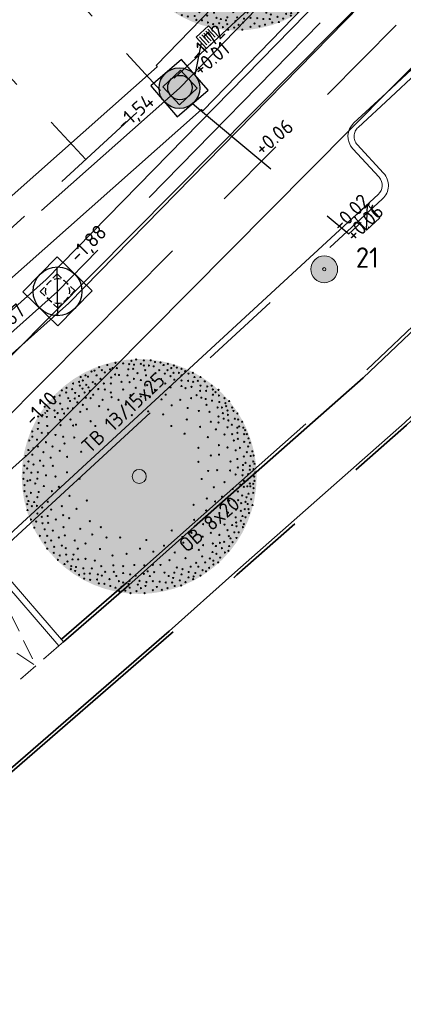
# Model space of a CAD drawing. Header units: metres. Extents: x 92403 to 95147, y 464428 to 465602.
# Tile 356 of 568: x 93047 to 93057, y 464985 to 465009. Entities that reach past the tile are written whole.
import ezdxf
from ezdxf.enums import TextEntityAlignment as Align

# ---------------------------------------------------------------- set-up
doc = ezdxf.new("R2010")
doc.units = ezdxf.units.M
for name, pattern in [('DASHED', [0.75, 0.5, -0.25]), ('RI-DRAINAGE', [19.2, 6, -1.8, 1.8, -1.8, 2.4, -1.8, 1.8, -1.8]), ('RI-GWA', [18.45, 6, -1.8, 1.75, -1.8, 1.75, -1.8, 1.75, -1.8]), ('RI-HWA', [7.4, 5, -2.4]), ('RI-HWA_KOLKAANSLUITING', [4.3, 2.5, -1.8]), ('VH-OPSLUITBAND_80X200', [14, 8, -2, 2, -2]), ('VH-TROTTOIRBAND', [15, 5, -2, 2, -2, 2, -2])]:
    doc.linetypes.add(name, pattern=pattern)
doc.layers.get('0').update_dxf_attribs({"linetype": 'CONTINUOUS'})
for name, color, linetype, lineweight in [('B-OI-RI-DRAINAGE_BOB-S', 90, 'CONTINUOUS', 25), ('B-WE-RI-GWA_STROOMRICHTING-S', 30, 'CONTINUOUS', 25), ('B-WE-VH-VERHARDING_FUNDERING-G', 252, 'CONTINUOUS', 18), ('N-RO-VH-VERHARDING_HELLING-G', 251, 'CONTINUOUS', 9), ('N-RO-VW-MARKERING-G', 7, 'CONTINUOUS', 9), ('N-WE-GK-KISTDAM-G', 40, 'CONTINUOUS', 30), ('N-WE-GW-ONTGRAVING-V', 2, 'CONTINUOUS', 30), ('N-WE-IE-MEUBILAIR_WEGMEUBILAIR_LICHTMAST-T25', 7, 'CONTINUOUS', 25), ('N-WE-RI-HWA_KOLK_STRAATKOLK-S', 150, 'CONTINUOUS', 25), ('N-WE-RI-HWA_KOLK_TROTTOIRKOLK-S', 150, 'CONTINUOUS', 25), ('N-WE-RI-HWA_KOLKAANSLUITING-G', 150, 'RI-HWA_KOLKAANSLUITING', 25), ('N-WE-RI-PUT-OPHOOGTEBRENGEN-S', 7, 'CONTINUOUS', 25), ('N-WE-RI-PUT_BETON-S', 7, 'CONTINUOUS', 25), ('N-WE-VH-KANTOPSLUITING_OPSLUITBAND_80X200-G', 7, 'VH-OPSLUITBAND_80X200', 35), ('N-WE-VH-KANTOPSLUITING_TROTTOIRBAND-G', 7, 'VH-TROTTOIRBAND', 35), ('N-WE-VH-KANTOPSLUITING_TROTTOIRBAND_130 150-T18', 10, 'CONTINUOUS', 18), ('N-WE-VH-KANTOPSLUITING_VOORKANTBAND-G', 50, 'CONTINUOUS', 35), ('X-XX-AL-HOOGTELABEL-T18', 7, 'CONTINUOUS', 18)]:
    doc.layers.add(name, color=color, linetype=linetype, lineweight=lineweight)
for name, color, linetype, lineweight, true_color in [('B-OI-RI-GWA_TRANSPORTLEIDING-G', 7, 'RI-GWA', 18, 0xff8400), ('B-XX-KL-ET_LS_OV_LICHTMAST-S', 7, 'CONTINUOUS', 9, 0xff0026), ('N-OI-RI-DRAINAGE_DRAIN_PVC-G', 7, 'RI-DRAINAGE', 18, 0x00ff04), ('N-OI-RI-HWA_RIOOLPUT_INSPECTIEPUT-S', 7, 'CONTINUOUS', 25, 0x007bff), ('N-OI-RI-HWA_STROOMRICHTING-S', 7, 'CONTINUOUS', 25, 0x007bff), ('N-OI-RI-HWA_TRANSPORTLEIDING-G', 7, 'RI-HWA', 35, 0x007bff), ('N-RO-GR-BOOM-V', 7, 'CONTINUOUS', 18, 0x002600)]:
    doc.layers.add(name, color=color, linetype=linetype, lineweight=lineweight, true_color=true_color)
doc.layers.add('B-WE-RI-GWA_RIOOLPUT_INSPECTIEPUT-S', color=30, linetype='CONTINUOUS', lineweight=25, transparency=0.3)
doc.layers.add('N-RO-GR-BOOM-S', color=7, linetype='CONTINUOUS', lineweight=9, true_color=0x005700, transparency=0.3)
doc.styles.add('NLCS-ISO', font='NLCS-ISO.ttf')
doc.styles.add('NLCS-ISO-M200-T18', font='NLCS-ISO.ttf', dxfattribs={"height": 0.36})
doc.styles.add('NLCS-ISO-M200-T25', font='NLCS-ISO.ttf', dxfattribs={"height": 0.5})

# ---------------------------------------------------------------- blocks, each defined once
blk = doc.blocks.new('LIGHTWEL 4M')
at = {"true_color": 0xffffff}
h = blk.add_hatch(color=7, dxfattribs=at)
h.dxf.hatch_style = 1
edge = h.paths.add_edge_path()
edge.add_arc((0, 0), 0.33, 0, 360)
at = {"color": 18, "true_color": 0x000000}
for radius in [0.33, 0.04]:
    blk.add_circle((0, 0), radius, dxfattribs=at)
blk = doc.blocks.new('STRAATKOLK 415X375')
at = {"layer": 'N-WE-RI-HWA_KOLK_STRAATKOLK-S', "flags": 128}
blk.add_lwpolyline([(-0.415, 0), (0, 0), (0, 0.375), (-0.415, 0.375)], close=True, dxfattribs=at)
for points in [[(-0.344, 0.055), (-0.344, 0.32)], [(-0.275, 0.055), (-0.275, 0.32)], [(-0.207, 0.055), (-0.207, 0.32)], [(-0.137, 0.055), (-0.137, 0.32)], [(-0.068, 0.055), (-0.068, 0.32)]]:
    blk.add_lwpolyline(points, dxfattribs=at)
blk = doc.blocks.new('TROTTOIRKOLK 450X450')
at = {"layer": 'N-WE-RI-HWA_KOLK_TROTTOIRKOLK-S'}
blk.add_line((-0.45, 0), (0, 0.45), dxfattribs=at)
at = {"layer": 'N-WE-RI-HWA_KOLK_TROTTOIRKOLK-S', "flags": 128}
blk.add_lwpolyline([(-0.45, 0), (0, 0), (0, 0.45), (-0.45, 0.45)], close=True, dxfattribs=at)
blk = doc.blocks.new('N-SRI-PUT_BETON-SO')
blk.add_hatch(color=256).paths.add_polyline_path([(1.41, 1.41, 0.664858), (-2, 0.02), (-2, -0.02, 0.196534), (-1.41, -1.41)])
at = {"lineweight": -3, "flags": 128}
blk.add_lwpolyline([(2, -2), (2, 2), (-2, 2), (-2, -2)], close=True, dxfattribs=at)
at = {"lineweight": -3}
blk.add_circle((0, 0), 2, dxfattribs=at)
blk = doc.blocks.new('N-SRI-PUT_HWA-SO')
h = blk.add_hatch(color=256)
h.dxf.hatch_style = 1
h.paths.add_polyline_path([(-2, 0, 1), (2, 0, 1)])
at = {"lineweight": -3, "flags": 128}
blk.add_lwpolyline([(-2, -2), (2, -2), (2, 2), (-2, 2)], close=True, dxfattribs=at)
at = {"lineweight": -3}
blk.add_circle((0, 0), 2, dxfattribs=at)
blk = doc.blocks.new('B-SRI-PUT_GWA-SO')
blk.add_line((-1.414, -1.414), (1.414, 1.414))
at = {"lineweight": -3, "flags": 128}
blk.add_lwpolyline([(2, -2), (2, 2), (-2, 2), (-2, -2)], close=True, dxfattribs=at)
at = {"lineweight": -3}
blk.add_circle((0, 0), 2, dxfattribs=at)
blk = doc.blocks.new('*U267')
at = {"ltscale": 0.1, "style": 'NLCS-ISO'}
for tag, p in [('MAT', (-0.5, 0.5)), ('BOBL', (-152.01, 0))]:
    blk.add_attdef(tag, text='', height=1.8, dxfattribs=at).set_placement(p, align=Align.BOTTOM_RIGHT)
for tag, p in [('DIA', (0.5, 0.5)), ('BOBR', (152.46, 0))]:
    blk.add_attdef(tag, text='', height=1.8, dxfattribs=at).set_placement(p, align=Align.BOTTOM_LEFT)
blk.add_attdef('JVA', text='', height=1.8, dxfattribs=at).set_placement((0, -1), align=Align.TOP_CENTER)
at = {"ltscale": 0.1, "style": 'NLCS-ISO', "flags": 1}
blk.add_attdef('PUTNR-L', text='', height=1.8, dxfattribs=at).set_placement((-0.82, -5.89), align=Align.BOTTOM_RIGHT)
blk.add_attdef('PUTNR-L', text='', height=1.8, dxfattribs=at).set_placement((1.95, -5.77), align=Align.BOTTOM_LEFT)
blk = doc.blocks.new('*U268')
at = {"ltscale": 0.1, "style": 'NLCS-ISO'}
for tag, p in [('MAT', (-0.5, 0.5)), ('BOBL', (-132.31, 0))]:
    blk.add_attdef(tag, text='', height=1.8, dxfattribs=at).set_placement(p, align=Align.BOTTOM_RIGHT)
for tag, p in [('DIA', (0.5, 0.5)), ('BOBR', (132.22, 0))]:
    blk.add_attdef(tag, text='', height=1.8, dxfattribs=at).set_placement(p, align=Align.BOTTOM_LEFT)
blk.add_attdef('JVA', text='', height=1.8, dxfattribs=at).set_placement((0, -1), align=Align.TOP_CENTER)
at = {"ltscale": 0.1, "style": 'NLCS-ISO', "flags": 1}
blk.add_attdef('PUTNR-L', text='', height=1.8, dxfattribs=at).set_placement((-0.82, -5.89), align=Align.BOTTOM_RIGHT)
blk.add_attdef('PUTNR-L', text='', height=1.8, dxfattribs=at).set_placement((1.95, -5.77), align=Align.BOTTOM_LEFT)
blk = doc.blocks.new('SRI-BOB-SO')
at = {"color": 0, "ltscale": 0.1, "style": 'NLCS-ISO'}
blk.add_attdef('B.O.B.', text='', height=1.8, dxfattribs=at).set_placement((0.05, -0.02), align=Align.BOTTOM_CENTER)
blk = doc.blocks.new('SRI-PUT_OPHOOGTEBRENGEN-SO')
at = {"lineweight": -3}
for points in [[(-1.01, 1.99), (-2.01, 1.99), (-2.01, 0.99)], [(0.49, 1.99), (-0.51, 1.99)], [(1.99, 0.99), (1.99, 1.99), (0.99, 1.99)], [(-2.01, 0.49), (-2.01, -0.51)], [(1.99, -0.51), (1.99, 0.49)], [(0.99, -2.01), (1.99, -2.01), (1.99, -1.01)], [(-0.51, -2.01), (0.49, -2.01)]]:
    blk.add_lwpolyline(points, dxfattribs=at)
blk.add_lwpolyline([(-1.01, -2.01), (-2.01, -2.01), (-2.01, -1.01)])
for start, end in [(120.0024, 150.0024), (74.9976, 104.9976), (29.9976, 59.9976), (165.0024, 195.0024), (344.9976, 14.9976), (210.0024, 240.0024), (299.9976, 329.9976), (255.0024, 285.0024)]:
    blk.add_arc((-0.01, -0.01), 2, start, end, dxfattribs=at)
blk = doc.blocks.new('*U298')
at = {"layer": 'N-RO-GR-BOOM-V', "linetype": 'ByBlock', "ltscale": 1, "transparency": 33554567}
h = blk.add_hatch(color=98, dxfattribs=at)
h.dxf.hatch_style = 1
h.set_gradient(color1=(0, 51, 0), color2=(184, 200, 91), rotation=177, centered=1, name='INVCURVED')
edge = h.paths.add_edge_path()
edge.add_arc((0, 0), 2.5, 0, 360)
at = {"color": 0, "lineweight": -2}
for centre, radius in [((-0.852, 2.327), 0.0126), ((-0.678, 2.373), 0.0126), ((-0.568, 2.308), 0.0126), ((-0.505, 2.418), 0.0126), ((-0.477, 2.308), 0.0126), ((-0.34, 2.409), 0.0126), ((-0.212, 2.391), 0.0126), ((-0.167, 2.464), 0.0126), ((-0.112, 2.382), 0.0126), ((-0.066, 2.491), 0.0126), ((0.034, 2.4), 0.0126), ((0.098, 2.473), 0.0126), ((0.098, 2.363), 0.0126), ((0.208, 2.363), 0.0126), ((0.245, 2.473), 0.0126), ((0.308, 2.345), 0.0126), ((0.336, 2.436), 0.0126), ((0.454, 2.427), 0.0126), ((0.519, 2.373), 0.0126), ((0.61, 2.4), 0.0126), ((0.683, 2.308), 0.0126), ((0.737, 2.363), 0.0126), ((0.802, 2.318), 0.0126), ((-1.245, 2.117), 0.0126), ((-1.144, 2.153), 0.0126), ((-1.089, 2.126), 0.0126), ((-1.016, 2.236), 0.0126), ((-0.952, 2.254), 0.0126), ((-0.907, 2.153), 0.0126), ((-0.797, 2.263), 0.0126), ((-0.733, 2.217), 0.0126), ((-0.623, 2.281), 0.0126), ((-0.596, 2.108), 0.0126), ((-0.514, 2.172), 0.0126), ((-0.431, 2.162), 0.0126), ((-0.249, 2.153), 0.0126), ((-0.23, 2.281), 0.0126), ((-0.13, 2.291), 0.0126), ((-0.038, 2.199), 0.0126), ((0.126, 2.263), 0.0126), ((0.144, 2.153), 0.0126), ((0.345, 2.199), 0.0126), ((0.427, 2.263), 0.0126), ((0.546, 2.19), 0.0126), ((0.601, 2.263), 0.0126), ((0.665, 2.135), 0.0126), ((0.729, 2.208), 0.0126), ((0.847, 2.208), 0.0126), ((0.902, 2.291), 0.0126), ((0.902, 2.153), 0.0126), ((0.975, 2.244), 0.0126), ((1.048, 2.19), 0.0126), ((1.14, 2.208), 0.0126), ((1.176, 2.117), 0.0126), ((1.304, 2.117), 0.0126), ((-1.546, 1.889), 0.0126), ((-1.409, 1.98), 0.0126), ((-1.281, 2.016), 0.0126), ((-1.263, 1.934), 0.0126), ((-1.198, 2.044), 0.0126), ((-1.126, 1.953), 0.0126), ((-1.08, 1.898), 0.0126), ((-0.989, 2.007), 0.0126), ((-0.934, 1.971), 0.0126), ((-0.824, 2.08), 0.0126), ((-0.751, 1.98), 0.0126), ((-0.605, 1.98), 0.0126), ((-0.376, 2.016), 0.0126), ((-0.203, 2.007), 0.0126), ((-0.112, 2.08), 0.0126), ((-0.075, 1.889), 0.0126), ((0.034, 2.053), 0.0126), ((0.171, 1.943), 0.0126), ((0.29, 2.053), 0.0126), ((0.464, 2.071), 0.0126), ((0.555, 1.98), 0.0126), ((0.665, 1.898), 0.0126), ((0.747, 2.062), 0.0126), ((0.902, 2.044), 0.0126), ((0.902, 1.925), 0.0126), ((0.985, 1.879), 0.0126), ((1.039, 2.035), 0.0126), ((1.112, 1.907), 0.0126), ((1.149, 2.016), 0.0126), ((1.249, 2.035), 0.0126), ((1.304, 1.934), 0.0126), ((1.395, 2.025), 0.0126), ((1.45, 1.916), 0.0126), ((1.542, 1.934), 0.0126), ((-1.802, 1.697), 0.0126), ((-1.692, 1.724), 0.0126), ((-1.646, 1.834), 0.0126), ((-1.555, 1.788), 0.0126), ((-1.509, 1.669), 0.0126), ((-1.427, 1.861), 0.0126), ((-1.363, 1.779), 0.0126), ((-1.281, 1.715), 0.0126), ((-1.208, 1.87), 0.0126), ((-1.162, 1.788), 0.0126), ((-1.135, 1.678), 0.0126), ((-1.052, 1.824), 0.0126), ((-1.034, 1.669), 0.0126), ((-0.979, 1.742), 0.0126), ((-0.87, 1.861), 0.0126), ((-0.733, 1.852), 0.0126), ((-0.605, 1.788), 0.0126), ((-0.587, 1.688), 0.0126), ((-0.34, 1.852), 0.0126), ((-0.185, 1.733), 0.0126), ((0.034, 1.706), 0.0126), ((0.226, 1.688), 0.0126), ((0.336, 1.843), 0.0126), ((0.564, 1.742), 0.0126), ((1.103, 1.669), 0.0126), ((1.222, 1.733), 0.0126), ((1.295, 1.824), 0.0126), ((1.323, 1.678), 0.0126), ((1.423, 1.824), 0.0126), ((1.569, 1.852), 0.0126), ((1.569, 1.742), 0.0126), ((1.624, 1.797), 0.0126), ((1.688, 1.843), 0.0126), ((1.697, 1.724), 0.0126), ((1.815, 1.669), 0.0126), ((-2.012, 1.487), 0.0126), ((-1.893, 1.569), 0.0126), ((-1.783, 1.587), 0.0126), ((-1.683, 1.551), 0.0126), ((-1.473, 1.606), 0.0126), ((-1.372, 1.66), 0.0126), ((-1.317, 1.578), 0.0126), ((-1.198, 1.524), 0.0126), ((-0.852, 1.496), 0.0126), ((-0.778, 1.633), 0.0126), ((-0.44, 1.633), 0.0126), ((-0.285, 1.532), 0.0126), ((0.473, 1.642), 0.0126), ((0.692, 1.514), 0.0126), ((0.875, 1.633), 0.0126), ((1.03, 1.459), 0.0126), ((1.414, 1.651), 0.0126), ((1.432, 1.524), 0.0126), ((1.551, 1.614), 0.0126), ((1.669, 1.469), 0.0126), ((1.706, 1.587), 0.0126), ((1.761, 1.469), 0.0126), ((1.834, 1.56), 0.0126), ((1.852, 1.496), 0.0126), ((1.916, 1.606), 0.0126), ((1.98, 1.469), 0.0126), ((-2.149, 1.276), 0.0126), ((-2.057, 1.304), 0.0126), ((-1.966, 1.268), 0.0126), ((-1.957, 1.395), 0.0126), ((-1.802, 1.405), 0.0126), ((-1.792, 1.268), 0.0126), ((-1.737, 1.35), 0.0126), ((-1.637, 1.432), 0.0126), ((-1.6, 1.341), 0.0126), ((-1.518, 1.45), 0.0126), ((-1.409, 1.45), 0.0126), ((-1.253, 1.377), 0.0126), ((-1.116, 1.432), 0.0126), ((-0.659, 1.423), 0.0126), ((-0.157, 1.304), 0.0126), ((0.19, 1.386), 0.0126), ((0.509, 1.323), 0.0126), ((1.268, 1.395), 0.0126), ((1.496, 1.377), 0.0126), ((1.688, 1.276), 0.0126), ((1.779, 1.35), 0.0126), ((1.88, 1.405), 0.0126), ((1.889, 1.313), 0.0126), ((2.007, 1.395), 0.0126), ((2.09, 1.341), 0.0126), ((-2.139, 1.14), 0.0126), ((-1.957, 1.076), 0.0126), ((-1.683, 1.204), 0.0126), ((-1.674, 1.094), 0.0126), ((-1.464, 1.213), 0.0126), ((-1.409, 1.085), 0.0126), ((-1.345, 1.103), 0.0126), ((-1.034, 1.176), 0.0126), ((-0.934, 1.076), 0.0126), ((-0.532, 1.213), 0.0126), ((0.683, 1.076), 0.0126), ((1.012, 1.213), 0.0126), ((1.295, 1.057), 0.0126), ((1.523, 1.167), 0.0126), ((1.688, 1.149), 0.0126), ((1.797, 1.231), 0.0126), ((1.88, 1.048), 0.0126), ((1.898, 1.194), 0.0126), ((1.971, 1.103), 0.0126), ((2.035, 1.231), 0.0126), ((2.09, 1.04), 0.0126), ((2.108, 1.213), 0.0126), ((2.126, 1.067), 0.0126), ((2.19, 1.167), 0.0126), ((2.217, 1.04), 0.0126), ((-2.276, 0.957), 0.0126), ((-2.276, 0.847), 0.0126), ((-2.158, 1.012), 0.0126), ((-2.075, 0.93), 0.0126), ((-1.938, 0.921), 0.0126), ((-1.783, 0.884), 0.0126), ((-1.619, 0.847), 0.0126), ((-1.382, 0.829), 0.0126), ((0.966, 0.911), 0.0126), ((1.46, 0.839), 0.0126), ((1.633, 1.003), 0.0126), ((1.815, 0.893), 0.0126), ((1.98, 0.902), 0.0126), ((2.09, 0.93), 0.0126), ((2.236, 0.902), 0.0126), ((2.254, 0.985), 0.0126), ((2.29, 0.902), 0.0126), ((-2.34, 0.765), 0.0126), ((-2.176, 0.784), 0.0126), ((-2.158, 0.638), 0.0126), ((-1.984, 0.729), 0.0126), ((-1.847, 0.638), 0.0126), ((-1.591, 0.702), 0.0126), ((1.697, 0.667), 0.0126), ((1.88, 0.619), 0.0126), ((2.016, 0.765), 0.0126), ((2.099, 0.802), 0.0126), ((2.236, 0.738), 0.0126), ((2.318, 0.638), 0.0126), ((2.327, 0.811), 0.0126), ((2.354, 0.72), 0.0126), ((-2.413, 0.437), 0.0126), ((-2.358, 0.564), 0.0126), ((-2.276, 0.464), 0.0126), ((-2.249, 0.601), 0.0126), ((-2.039, 0.519), 0.0126), ((-1.692, 0.546), 0.0126), ((-1.536, 0.418), 0.0126), ((-1.235, 0.528), 0.0126), ((1.259, 0.61), 0.0126), ((1.523, 0.446), 0.0126), ((1.697, 0.464), 0.0126), ((2.053, 0.556), 0.0126), ((2.145, 0.61), 0.0126), ((2.227, 0.427), 0.0126), ((2.29, 0.519), 0.0126), ((2.373, 0.437), 0.0126), ((2.409, 0.537), 0.0126), ((2.436, 0.446), 0.0126), ((-2.446, 0.232), 0.0126), ((-2.358, 0.318), 0.0126), ((-2.249, 0.254), 0.0126), ((-2.112, 0.336), 0.0126), ((-2.039, 0.226), 0.0126), ((-1.884, 0.4), 0.0126), ((-1.838, 0.226), 0.0126), ((1.259, 0.311), 0.0126), ((1.944, 0.318), 0.0126), ((2.09, 0.373), 0.0126), ((2.208, 0.245), 0.0126), ((2.263, 0.29), 0.0126), ((2.354, 0.226), 0.0126), ((2.428, 0.318), 0.0126), ((2.455, 0.273), 0.0126), ((-2.459, 0.08), 0.0126), ((-2.386, 0.172), 0.0126), ((-2.295, 0.08), 0.0126), ((-2.158, 0.09), 0.0126), ((-1.984, 0.025), 0.0126), ((-1.783, -0.002), 0.0126), ((-1.536, 0.09), 0.0126), ((0, 0), 0.15), ((1.468, 0.117), 0.0126), ((1.661, 0.135), 0.0126), ((1.934, 0.126), 0.0126), ((2.053, 0.044), 0.0126), ((2.099, 0.19), 0.0126), ((2.2, 0.025), 0.0126), ((2.208, 0.135), 0.0126), ((2.318, 0.053), 0.0126), ((2.354, 0.144), 0.0126), ((2.436, 0.154), 0.0126), ((2.446, -0.002), 0.0126), ((2.473, 0.09), 0.0126), ((-2.465, -0.051), 0.0126), ((-2.441, -0.184), 0.0126), ((-2.377, -0.093), 0.0126), ((-2.319, -0.078), 0.0126), ((-2.212, -0.148), 0.0126), ((-2.167, -0.047), 0.0126), ((-2.03, -0.203), 0.0126), ((-1.71, -0.221), 0.0126), ((-1.272, -0.047), 0.0126), ((1.331, -0.054), 0.0126), ((1.815, -0.12), 0.0126), ((2.153, -0.175), 0.0126), ((2.227, -0.093), 0.0126), ((2.227, -0.221), 0.0126), ((2.3, -0.211), 0.0126), ((2.309, -0.066), 0.0126), ((2.354, -0.148), 0.0126), ((2.364, -0.211), 0.0126), ((2.428, -0.157), 0.0126), ((2.455, -0.093), 0.0126), ((-2.441, -0.312), 0.0126), ((-2.395, -0.422), 0.0126), ((-2.304, -0.349), 0.0126), ((-2.139, -0.33), 0.0126), ((-1.856, -0.312), 0.0126), ((-1.482, -0.412), 0.0126), ((1.587, -0.23), 0.0126), ((1.761, -0.431), 0.0126), ((1.989, -0.266), 0.0126), ((2.099, -0.321), 0.0126), ((2.19, -0.404), 0.0126), ((2.327, -0.367), 0.0126), ((2.428, -0.349), 0.0126), ((2.436, -0.248), 0.0126), ((-2.382, -0.589), 0.0126), ((-2.358, -0.522), 0.0126), ((-2.286, -0.632), 0.0126), ((-2.237, -0.544), 0.0126), ((-2.176, -0.623), 0.0126), ((-2.167, -0.44), 0.0126), ((-1.948, -0.541), 0.0126), ((-1.646, -0.632), 0.0126), ((-1.116, -0.513), 0.0126), ((1.158, -0.602), 0.0126), ((1.441, -0.467), 0.0126), ((1.614, -0.531), 0.0126), ((1.916, -0.513), 0.0126), ((2.016, -0.513), 0.0126), ((2.108, -0.504), 0.0126), ((2.172, -0.568), 0.0126), ((2.263, -0.541), 0.0126), ((2.285, -0.443), 0.0126), ((2.309, -0.586), 0.0126), ((2.382, -0.486), 0.0126), ((2.413, -0.608), 0.0126), ((-2.377, -0.714), 0.0126), ((-2.167, -0.787), 0.0126), ((-2.067, -0.659), 0.0126), ((-1.948, -0.842), 0.0126), ((-1.874, -0.705), 0.0126), ((-1.619, -0.824), 0.0126), ((-1.336, -0.687), 0.0126), ((1.423, -0.723), 0.0126), ((1.706, -0.778), 0.0126), ((1.889, -0.769), 0.0126), ((2.062, -0.705), 0.0126), ((2.163, -0.732), 0.0126), ((2.2, -0.842), 0.0126), ((2.245, -0.695), 0.0126), ((2.327, -0.695), 0.0126), ((2.336, -0.778), 0.0126), ((-2.304, -0.915), 0.0126), ((-2.194, -0.96), 0.0126), ((-2.075, -0.86), 0.0126), ((-2.057, -0.997), 0.0126), ((-1.938, -0.988), 0.0126), ((-1.774, -0.915), 0.0126), ((-1.491, -0.888), 0.0126), ((-1.052, -0.951), 0.0126), ((1.167, -0.924), 0.0126), ((1.359, -1.015), 0.0126), ((1.532, -0.924), 0.0126), ((1.815, -1.025), 0.0126), ((1.98, -1.033), 0.0126), ((2.053, -0.869), 0.0126), ((2.062, -0.978), 0.0126), ((2.071, -1.061), 0.0126), ((2.163, -0.942), 0.0126), ((2.227, -1.015), 0.0126), ((2.263, -0.869), 0.0126), ((-2.231, -1.088), 0.0126), ((-2.112, -1.262), 0.0126), ((-2.012, -1.125), 0.0126), ((-1.957, -1.262), 0.0126), ((-1.838, -1.152), 0.0126), ((-1.61, -1.079), 0.0126), ((-1.583, -1.253), 0.0126), ((-1.253, -1.116), 0.0126), ((-0.998, -1.234), 0.0126), ((-0.815, -1.079), 0.0126), ((0.692, -1.15), 0.0126), ((1.112, -1.198), 0.0126), ((1.523, -1.198), 0.0126), ((1.706, -1.244), 0.0126), ((1.88, -1.143), 0.0126), ((2.026, -1.189), 0.0126), ((2.117, -1.189), 0.0126), ((2.208, -1.079), 0.0126), ((-2.003, -1.408), 0.0126), ((-1.874, -1.362), 0.0126), ((-1.71, -1.298), 0.0126), ((-1.646, -1.472), 0.0126), ((-1.372, -1.362), 0.0126), ((-1.144, -1.426), 0.0126), ((-0.696, -1.298), 0.0126), ((-0.404, -1.298), 0.0126), ((0.153, -1.351), 0.0126), ((0.528, -1.472), 0.0126), ((0.921, -1.287), 0.0126), ((0.939, -1.408), 0.0126), ((1.35, -1.28), 0.0126), ((1.359, -1.462), 0.0126), ((1.569, -1.426), 0.0126), ((1.719, -1.411), 0.0126), ((1.807, -1.39), 0.0126), ((1.907, -1.271), 0.0126), ((1.944, -1.317), 0.0126), ((1.989, -1.399), 0.0126), ((2.071, -1.308), 0.0126), ((-1.957, -1.536), 0.0126), ((-1.82, -1.627), 0.0126), ((-1.811, -1.499), 0.0126), ((-1.692, -1.682), 0.0126), ((-1.564, -1.527), 0.0126), ((-1.555, -1.663), 0.0126), ((-1.399, -1.663), 0.0126), ((-1.308, -1.536), 0.0126), ((-0.833, -1.545), 0.0126), ((-0.568, -1.682), 0.0126), ((-0.267, -1.645), 0.0126), ((0.016, -1.536), 0.0126), ((0.3, -1.6), 0.0126), ((0.756, -1.618), 0.0126), ((1.122, -1.527), 0.0126), ((1.268, -1.563), 0.0126), ((1.56, -1.609), 0.0126), ((1.633, -1.481), 0.0126), ((1.642, -1.645), 0.0126), ((1.761, -1.527), 0.0126), ((1.825, -1.618), 0.0126), ((1.898, -1.581), 0.0126), ((1.916, -1.481), 0.0126), ((-1.729, -1.773), 0.0126), ((-1.591, -1.864), 0.0126), ((-1.528, -1.81), 0.0126), ((-1.418, -1.764), 0.0126), ((-1.299, -1.764), 0.0126), ((-1.144, -1.755), 0.0126), ((-0.943, -1.792), 0.0126), ((-0.55, -1.892), 0.0126), ((-0.103, -1.883), 0.0126), ((0.108, -1.892), 0.0126), ((0.29, -1.883), 0.0126), ((0.454, -1.883), 0.0126), ((0.646, -1.782), 0.0126), ((0.985, -1.737), 0.0126), ((1.213, -1.837), 0.0126), ((1.341, -1.7), 0.0126), ((1.405, -1.828), 0.0126), ((1.505, -1.746), 0.0126), ((1.578, -1.792), 0.0126), ((1.578, -1.874), 0.0126), ((1.679, -1.828), 0.0126), ((1.724, -1.727), 0.0126), ((-1.454, -1.974), 0.0126), ((-1.445, -1.91), 0.0126), ((-1.363, -2.011), 0.0126), ((-1.345, -1.928), 0.0126), ((-1.281, -2.093), 0.0126), ((-1.19, -1.956), 0.0126), ((-1.167, -2.069), 0.0126), ((-1.052, -2.065), 0.0126), ((-1.007, -1.956), 0.0126), ((-0.879, -2.084), 0.0126), ((-0.806, -1.91), 0.0126), ((-0.724, -2.029), 0.0126), ((-0.541, -2.029), 0.0126), ((-0.34, -1.91), 0.0126), ((-0.34, -2.056), 0.0126), ((-0.194, -2.084), 0.0126), ((0.098, -2.075), 0.0126), ((0.181, -2.02), 0.0126), ((0.317, -2.038), 0.0126), ((0.537, -2.047), 0.0126), ((0.747, -2.047), 0.0126), ((0.802, -1.938), 0.0126), ((0.902, -2.084), 0.0126), ((0.921, -1.974), 0.0126), ((1.052, -2.032), 0.0126), ((1.094, -1.919), 0.0126), ((1.194, -2.056), 0.0126), ((1.259, -1.919), 0.0126), ((1.35, -1.993), 0.0126), ((1.423, -2.02), 0.0126), ((1.487, -1.946), 0.0126), ((-1.171, -2.175), 0.0126), ((-1.044, -2.202), 0.0126), ((-0.897, -2.193), 0.0126), ((-0.86, -2.276), 0.0126), ((-0.797, -2.111), 0.0126), ((-0.742, -2.284), 0.0126), ((-0.632, -2.184), 0.0126), ((-0.486, -2.12), 0.0126), ((-0.431, -2.23), 0.0126), ((-0.34, -2.257), 0.0126), ((-0.23, -2.284), 0.0126), ((-0.203, -2.221), 0.0126), ((-0.075, -2.111), 0.0126), ((-0.03, -2.303), 0.0126), ((0.007, -2.221), 0.0126), ((0.153, -2.248), 0.0126), ((0.226, -2.12), 0.0126), ((0.29, -2.23), 0.0126), ((0.436, -2.239), 0.0126), ((0.564, -2.257), 0.0126), ((0.628, -2.12), 0.0126), ((0.701, -2.257), 0.0126), ((0.723, -2.16), 0.0126), ((0.866, -2.211), 0.0126), ((0.985, -2.248), 0.0126), ((1.048, -2.147), 0.0126), ((1.149, -2.184), 0.0126), ((1.158, -2.129), 0.0126), ((1.304, -2.111), 0.0126), ((-0.614, -2.33), 0.0126), ((-0.505, -2.367), 0.0126), ((-0.423, -2.44), 0.0126), ((-0.376, -2.348), 0.0126), ((-0.294, -2.43), 0.0126), ((-0.203, -2.367), 0.0126), ((-0.185, -2.485), 0.0126), ((-0.057, -2.44), 0.0126), ((0.038, -2.379), 0.0126), ((0.116, -2.485), 0.0126), ((0.135, -2.33), 0.0126), ((0.29, -2.422), 0.0126), ((0.376, -2.352), 0.0126), ((0.482, -2.412), 0.0126), ((0.601, -2.376), 0.0126), ((0.756, -2.33), 0.0126), ((0.893, -2.321), 0.0126)]:
    blk.add_circle(centre, radius, dxfattribs=at)
blk = doc.blocks.new('*U377')
at = {"ltscale": 0.1, "style": 'NLCS-ISO'}
for tag, p in [('MAT', (-1, 0.5)), ('BOBL', (-152.03, 0))]:
    blk.add_attdef(tag, text='', height=1.8, dxfattribs=at).set_placement(p, align=Align.BOTTOM_RIGHT)
for tag, p in [('DIA', (1, 0.5)), ('BOBR', (151.45, 0))]:
    blk.add_attdef(tag, text='', height=1.8, dxfattribs=at).set_placement(p, align=Align.BOTTOM_LEFT)
blk.add_attdef('JVA', text='', height=1.8, dxfattribs=at).set_placement((0, -1), align=Align.TOP_CENTER)
blk = doc.blocks.new('*U378')
at = {"ltscale": 0.1, "style": 'NLCS-ISO'}
for tag, p in [('MAT', (-1, 0.5)), ('BOBL', (-144.9, 0))]:
    blk.add_attdef(tag, text='', height=1.8, dxfattribs=at).set_placement(p, align=Align.BOTTOM_RIGHT)
for tag, p in [('DIA', (1, 0.5)), ('BOBR', (144.08, 0))]:
    blk.add_attdef(tag, text='', height=1.8, dxfattribs=at).set_placement(p, align=Align.BOTTOM_LEFT)
blk.add_attdef('JVA', text='', height=1.8, dxfattribs=at).set_placement((0, -1), align=Align.TOP_CENTER)

msp = doc.modelspace()

# ---------------------------------------------------------------- linework, layer by layer
at = {"layer": 'B-OI-RI-GWA_TRANSPORTLEIDING-G'}
msp.add_lwpolyline([(93185.772, 465166.92), (93176.007, 465155.086), (93139.939, 465096.436), (93093.361, 465048.812), (93048.208, 465002.656), (93002.339, 464961.664)], dxfattribs=at)
at = {"layer": 'B-WE-VH-VERHARDING_FUNDERING-G', "lineweight": 13, "flags": 128}
for points in [[(93185.463476, 465167.174583), (93175.680812, 465155.319177), (93139.621728, 465096.683675), (93093.075034, 465049.091685), (93047.931452, 465002.945312), (93002.072458, 464961.962254)], [(93186.080524, 465166.665417), (93176.333188, 465154.852823), (93140.256272, 465096.188325), (93093.646966, 465048.532315), (93048.484548, 465002.366688), (93002.605542, 464961.365746)]]:
    msp.add_lwpolyline(points, dxfattribs=at)
at = {"layer": 'N-OI-RI-DRAINAGE_DRAIN_PVC-G'}
msp.add_lwpolyline([(93046.80601, 464999.391367), (93069.773749, 465022.555787)], dxfattribs=at)
at = {"layer": 'N-OI-RI-HWA_TRANSPORTLEIDING-G', "flags": 128}
for points in [[(93051.199733, 465007.646972), (93096.017366, 465053.798123)], [(93009.065448, 464970.258144), (93051.199733, 465007.646972)]]:
    msp.add_lwpolyline(points, dxfattribs=at)
at = {"layer": 'N-RO-VH-VERHARDING_HELLING-G', "linetype": 'DASHED', "flags": 128}
for points in [[(93046.392473, 464996.109101), (93047.676178, 464993.460492), (93045.245839, 464995.068118)], [(93048.242724, 464993.951945), (93047.109632, 464992.96904)]]:
    msp.add_lwpolyline(points, dxfattribs=at)
at = {"layer": 'N-RO-VW-MARKERING-G', "linetype": 'DASHED', "ltscale": 5, "flags": 128}
for points in [[(93047.362197, 465011.253228), (93050.738974, 465007.588295)], [(93045.512387, 465009.57142), (93048.900406, 465005.894285)], [(93052.908479, 465009.587223), (93046.730897, 465003.895354)]]:
    msp.add_lwpolyline(points, dxfattribs=at)
at = {"layer": 'N-WE-GK-KISTDAM-G', "flags": 128}
msp.add_lwpolyline([(93007.319329, 464967.705974), (93051.741926, 465007.125389), (93051.773649, 465007.089639), (93096.591282, 465053.24079), (93135.514384, 465092.424358), (93134.410574, 465093.583487), (93095.449797, 465054.361918), (93050.625817, 465008.204306), (93050.65754, 465008.168556), (93006.323734, 464968.827932)], close=True, dxfattribs=at)
at = {"layer": 'N-WE-GW-ONTGRAVING-V', "flags": 128}
msp.add_lwpolyline([(93008.830663, 464969.047091), (93010.990625, 464965.614943), (93018.294645, 464972.18261), (93016.762043, 464973.892415), (93046.095895, 465000.095452), (93069.834336, 465024.03979), (93071.256927, 465022.634008), (93047.494792, 464998.665765), (93019.736573, 464973.870267), (93021.398984, 464972.015387), (93010.519667, 464962.232866), (93007.162721, 464967.567004)], close=True, dxfattribs=at)
at = {"layer": 'N-WE-RI-HWA_KOLKAANSLUITING-G', "flags": 128}
for points in [[(93051.7347, 465008.760686), (93051.579261, 465007.972485)], [(93051.525246, 465007.267445), (93055.359064, 465004.065471), (93055.665493, 465004.34534)]]:
    msp.add_lwpolyline(points, dxfattribs=at)
at = {"layer": 'N-WE-VH-KANTOPSLUITING_OPSLUITBAND_80X200-G', "flags": 128}
for points in [[(93080.88, 465023.818), (93079.688, 465022.542), (93074.978, 465017.438), (93073.773142, 465016.237963), (93068.927, 465011.286), (93061.65436, 465004.003378), (93056.777, 464999.366), (93052.613, 464995.692), (93051.001, 464994.253), (93042.702, 464987.054), (93035.77, 464981.325), (93033.367, 464979.208), (93031.355, 464977.556)], [(93048.303612, 464994.110667), (93049.904338, 464995.499223), (93051.511123, 464996.933567), (93055.655562, 465000.590308), (93060.256557, 465004.96492)]]:
    msp.add_lwpolyline(points, dxfattribs=at)
at = {"layer": 'N-WE-VH-KANTOPSLUITING_TROTTOIRBAND-G', "lineweight": 15}
msp.add_lwpolyline([(93048.356034, 464994.050235), (93046.782318, 464995.864414, -0.405465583), (93046.805655, 464996.281623), (93056.185375, 465004.923861, 0.414213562), (93056.211396, 465005.559725), (93055.567672, 465006.258381, -0.414213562), (93055.585019, 465006.68229), (93056.379476, 465007.414283), (93057.011903, 465008.004103, -0.414213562), (93057.43591, 465007.989322), (93058.288464, 465007.075182), (93060.311123, 465004.906412)], format="xyb", dxfattribs=at)
at = {"layer": 'N-WE-VH-KANTOPSLUITING_VOORKANTBAND-G', "flags": 128}
for points in [[(93031.304234, 464977.617829), (93033.31516, 464979.268947), (93035.718063, 464981.385862), (93042.6503, 464987.115057), (93050.948149, 464994.313059), (93052.559897, 464995.751835), (93056.722955, 464999.425003), (93061.598485, 465004.060641), (93068.870107, 465011.342243), (93073.716324, 465016.294283), (93074.920351, 465017.493492), (93079.629373, 465022.596433), (93080.82154, 465023.872612)], [(93048.356034, 464994.050235), (93049.95719, 464995.439164), (93051.564225, 464996.873733), (93055.709607, 465000.531305), (93060.311681, 465004.906943)]]:
    msp.add_lwpolyline(points, dxfattribs=at)
at = {"layer": 'N-WE-VH-KANTOPSLUITING_VOORKANTBAND-G', "linetype": 'Continuous', "lineweight": 15}
msp.add_lwpolyline([(93060.311123, 465004.906412), (93060.419835, 465005.009775), (93058.39816, 465007.177489), (93057.545606, 465008.091629, 0.414213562), (93056.909597, 465008.1138), (93056.277502, 465007.524289), (93055.483378, 465006.792604, 0.414213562), (93055.457358, 465006.15674), (93056.101082, 465005.458084, -0.414213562), (93056.083735, 465005.034175), (93046.704014, 464996.391937, 0.405465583), (93046.669008, 464995.766123), (93048.242724, 464993.951945), (93048.356034, 464994.050235)], format="xyb", dxfattribs=at)

# ---------------------------------------------------------------- block references
at = {"layer": 'B-OI-RI-DRAINAGE_BOB-S'}
ref = msp.add_blockref('SRI-BOB-SO', (93049.015099, 464999.25821, -1.625), dxfattribs=dict(at, xscale=0.2, yscale=0.2, zscale=0.2, rotation=46.48462504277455))
ref.add_attrib('B.O.B.', '-1.10', dxfattribs={"layer": '0', "ltscale": 0.1, "height": 0.36, "rotation": 46.484625, "style": 'NLCS-ISO'}).set_placement((93048.002423, 464999.577709, -1.565), align=Align.BOTTOM_CENTER)
at = {"layer": 'B-WE-RI-GWA_RIOOLPUT_INSPECTIEPUT-S', "xscale": 0.3, "yscale": 0.3, "zscale": 0.3, "rotation": 45.62935039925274}
msp.add_blockref('B-SRI-PUT_GWA-SO', (93048.208, 465002.656), dxfattribs=at)
at = {"layer": 'B-WE-RI-GWA_STROOMRICHTING-S'}
ref = msp.add_blockref('*U377', (93070.7845, 465025.734), dxfattribs=dict(at, xscale=0.2, yscale=0.2, zscale=0.2, rotation=45.62935039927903))
ref.add_attrib('BOBL', '-1,88', dxfattribs={"layer": '0', "ltscale": 0.1, "height": 0.36, "rotation": 45.6293504, "style": 'NLCS-ISO'}).set_placement((93049.521718, 465003.9989), align=Align.BOTTOM_RIGHT)
ref = msp.add_blockref('*U378', (93025.2735, 464982.16), dxfattribs=dict(at, xscale=0.2, yscale=0.2, zscale=0.2, rotation=41.78637784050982))
ref.add_attrib('BOBR', '-1,87', dxfattribs={"layer": '0', "ltscale": 0.1, "height": 0.36, "rotation": 41.7863778, "style": 'NLCS-ISO'}).set_placement((93046.759832, 465001.361808), align=Align.BOTTOM_LEFT)
at = {"layer": 'B-XX-KL-ET_LS_OV_LICHTMAST-S'}
msp.add_blockref('LIGHTWEL 4M', (93054.754646, 465003.197697), dxfattribs=at)
at = {"layer": 'N-OI-RI-HWA_RIOOLPUT_INSPECTIEPUT-S', "xscale": 0.25, "yscale": 0.25, "zscale": 0.25, "rotation": 40.61896195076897}
msp.add_blockref('N-SRI-PUT_HWA-SO', (93051.199733, 465007.646972), dxfattribs=at)
at = {"layer": 'N-OI-RI-HWA_STROOMRICHTING-S'}
ref = msp.add_blockref('*U267', (93073.608549, 465030.722548), dxfattribs=dict(at, xscale=0.2, yscale=0.2, zscale=0.2, rotation=45.83984238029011))
ref.add_attrib('BOBL', '-1,72', dxfattribs={"layer": '0', "ltscale": 0.1, "height": 0.36, "rotation": 45.8398424, "style": 'NLCS-ISO'}).set_placement((93052.42805, 465008.911837), align=Align.BOTTOM_RIGHT)
ref = msp.add_blockref('*U268', (93030.13259, 464988.952558), dxfattribs=dict(at, xscale=0.2, yscale=0.2, zscale=0.2, rotation=41.58498579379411))
ref.add_attrib('BOBR', '-1,54', dxfattribs={"layer": '0', "ltscale": 0.1, "height": 0.36, "rotation": 41.5849858, "style": 'NLCS-ISO'}).set_placement((93049.912399, 465006.504627), align=Align.BOTTOM_LEFT)
at = {"layer": 'N-RO-GR-BOOM-S', "xscale": 1.15355493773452, "yscale": 1.15355493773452, "zscale": 1.15355493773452}
for p in [(93052.609207, 465011.947246), (93050.212668, 464998.108699)]:
    msp.add_blockref('*U298', p, dxfattribs=at)
at = {"layer": 'N-WE-RI-HWA_KOLK_STRAATKOLK-S'}
for name, p, rotation in [('STRAATKOLK 415X375', (93052.166953, 465008.903999), 42.65668851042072), ('TROTTOIRKOLK 450X450', (93056.124383, 465004.459738), 42.65668850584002)]:
    msp.add_blockref(name, p, dxfattribs=dict(at, rotation=rotation))
at = {"layer": 'N-WE-RI-PUT-OPHOOGTEBRENGEN-S', "xscale": 0.15, "yscale": 0.15, "zscale": 0.15, "rotation": 226.662498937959}
msp.add_blockref('SRI-PUT_OPHOOGTEBRENGEN-SO', (93048.207687, 465002.659805), dxfattribs=at)
at = {"layer": 'N-WE-RI-PUT_BETON-S', "xscale": 0.15, "yscale": 0.15, "zscale": 0.15, "rotation": 223.0644334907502}
msp.add_blockref('N-SRI-PUT_BETON-SO', (93051.212845, 465007.660474), dxfattribs=at)

# ---------------------------------------------------------------- texts
at = {"layer": 'N-WE-IE-MEUBILAIR_WEGMEUBILAIR_LICHTMAST-T25', "insert": (93055.531061, 465003.735776), "char_height": 0.5, "attachment_point": 1, "style": 'NLCS-ISO-M200-T25'}
msp.add_mtext_dynamic_manual_height_columns('21', width=3.78348824, gutter_width=6.25, heights=[0], dxfattribs=at)
at = {"layer": 'N-WE-VH-KANTOPSLUITING_TROTTOIRBAND_130 150-T18', "char_height": 0.36, "width": 4.66934953, "attachment_point": 1, "style": 'NLCS-ISO-M200-T18'}
for s, insert, rotation in [('TB 13/15x25', (93048.755199, 464998.913641), 43.5105715), ('OB 8x20', (93051.146412, 464996.491916), 41.0568658)]:
    msp.add_mtext(s, dxfattribs=dict(at, insert=insert, rotation=rotation))
at = {"layer": 'X-XX-AL-HOOGTELABEL-T18', "char_height": 0.36, "width": 4.66934953, "attachment_point": 1, "style": 'NLCS-ISO-M200-T18'}
for s, insert, rotation in [('+0.01', (93051.487543, 465008.19257), 40.098768), ('+0.06', (93052.995903, 465006.240737), 40.098768), ('-0.02', (93054.908652, 465004.350047), 44.5387264), ('+0.06', (93055.241052, 465004.100914), 44.5387264)]:
    msp.add_mtext(s, dxfattribs=dict(at, insert=insert, rotation=rotation))

doc.saveas('drawing.dxf')
